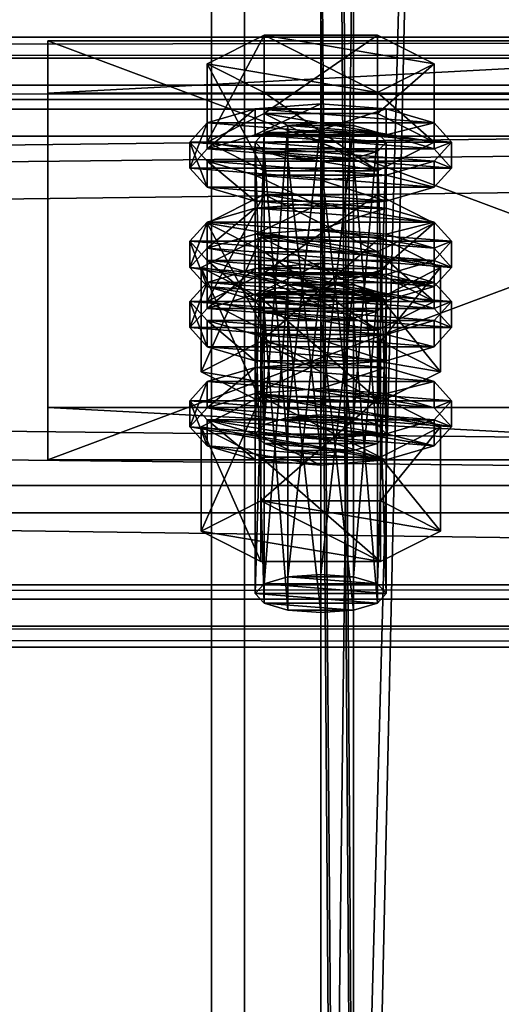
# Model space of a CAD drawing. Header units: millimetres. Extents: x 60485 to 71303, y 100 to 16900.
# Tile 445 of 656: x 70852 to 70897, y 7000 to 7091. Entities that reach past the tile are written whole.
import ezdxf

# ---------------------------------------------------------------- set-up
doc = ezdxf.new("R2010")
doc.units = ezdxf.units.MM
for name, color, linetype in [('1', 7, 'Continuous'), ('13', 7, 'Continuous'), ('3', 7, 'Continuous'), ('4', 7, 'Continuous'), ('6', 7, 'Continuous'), ('9', 7, 'Continuous')]:
    doc.layers.add(name, color=color, linetype=linetype)

msp = doc.modelspace()

# ---------------------------------------------------------------- meshes
at = {"layer": '1', "color": 7}
mesh = msp.add_polyface(dxfattribs=at)
corners = [(70799.994, 16699.999, -0.001), (70799.994, 16699.999, 2949.999), (70799.994, 300, 2949.999), (70799.994, 300, -0.001), (70999.994, 16699.999, 2949.999), (70999.994, 300, 2949.999), (70999.994, 16699.999, -0.001), (70999.994, 300, -0.001)]
mesh.append_faces([[corners[k] for k in face] for face in [(0, 2, 3, 3), (1, 5, 2, 2), (4, 7, 5, 5), (6, 3, 7, 7), (1, 6, 4, 4), (3, 5, 7, 7)]], dxfattribs={"vtx0": -1, "color": 7})
mesh.append_faces([[corners[k] for k in face] for face in [(0, 1, 2, 2), (1, 4, 5, 5), (4, 6, 7, 7), (6, 0, 3, 3), (1, 0, 6, 6), (3, 2, 5, 5)]], dxfattribs={"vtx2": -1, "vtx3": -1, "color": 7})
at = {"layer": '13', "color": 20}
mesh = msp.add_polyface(dxfattribs=at)
corners = [(70874.8, 7067.506, 5216.004), (70885.192, 7074.678, 5218.197), (70874.8, 7074.678, 5218.197), (70885.192, 7069.416, 5235.411), (70869.604, 7072.047, 5226.804), (70873.996, 7052.717, 5168.61), (70874.8, 7080.371, 5173.927), (70873.996, 7079.493, 5176.796), (70874.8, 7053.594, 5165.741), (70876.996, 7081.013, 5171.827), (70876.996, 7054.236, 5163.64), (70879.996, 7081.248, 5171.058), (70874.8, 7078.616, 5179.665), (70879.996, 7077.739, 5182.534), (70876.996, 7077.974, 5181.765), (70885.192, 7078.616, 5179.665), (70885.996, 7079.493, 5176.796), (70885.192, 7080.371, 5173.927), (70869.604, 7079.493, 5176.796), (70874.8, 7082.125, 5168.189), (70874.8, 7089.297, 5170.382), (70869.604, 7086.666, 5178.989), (70885.192, 7089.297, 5170.382), (70885.192, 7076.862, 5185.403), (70874.8, 7076.862, 5185.403), (70874.8, 7084.034, 5187.595), (70885.192, 7084.034, 5187.595), (70867.996, 7077.103, 5176.065), (70869.604, 7078.857, 5170.327), (70869.604, 7081.248, 5171.058), (70867.996, 7079.493, 5176.796), (70873.996, 7080.141, 5166.127), (70873.996, 7082.532, 5166.858), (70879.996, 7080.611, 5164.589), (70879.996, 7083.002, 5165.32), (70879.996, 7073.594, 5187.541), (70873.996, 7074.064, 5186.003), (70873.996, 7076.455, 5186.734), (70879.996, 7075.985, 5188.272), (70869.604, 7075.348, 5181.803), (70869.604, 7077.739, 5182.534), (70890.389, 7078.857, 5170.327), (70891.996, 7077.103, 5176.065), (70890.389, 7075.348, 5181.803), (70885.996, 7074.064, 5186.003), (70885.996, 7076.455, 5186.734), (70890.389, 7077.739, 5182.534), (70891.996, 7079.493, 5176.796), (70890.389, 7081.248, 5171.058), (70873.996, 7071.04, 5163.344), (70879.996, 7073.901, 5162.538), (70873.996, 7073.431, 5164.075), (70890.389, 7072.147, 5168.276), (70869.604, 7072.147, 5168.276), (70885.996, 7073.431, 5164.075)]
mesh.append_faces([[corners[k] for k in face] for face in [(0, 1, 2, 2), (5, 6, 7, 7), (8, 9, 6, 6), (10, 11, 9, 9), (12, 13, 14, 14), (18, 20, 21, 21), (19, 22, 20, 20), (24, 21, 25, 25), (23, 18, 24, 24), (21, 26, 25, 25), (27, 29, 30, 30), (28, 32, 29, 29), (31, 34, 32, 32), (35, 37, 38, 38), (36, 40, 37, 37), (39, 30, 40, 40), (44, 36, 35, 35), (49, 50, 51, 51), (54, 51, 50, 50)]], dxfattribs={"vtx0": -1, "color": 20})
mesh.append_faces([[corners[k] for k in face] for face in [(3, 4, 2, 2), (15, 12, 7, 7), (16, 7, 6, 6), (17, 6, 9, 9), (23, 19, 18, 18), (26, 21, 20, 20), (41, 31, 28, 28), (42, 28, 27, 27), (43, 27, 39, 39), (44, 39, 36, 36), (45, 37, 40, 40), (46, 40, 30, 30), (47, 30, 29, 29), (48, 29, 32, 32), (52, 53, 51, 51)]], dxfattribs={"vtx0": -1, "vtx2": -1, "vtx3": -1, "color": 20})
mesh.append_faces([[corners[k] for k in face] for face in [(18, 19, 20, 20), (23, 24, 25, 25), (24, 18, 21, 21), (27, 28, 29, 29), (28, 31, 32, 32), (31, 33, 34, 34), (35, 36, 37, 37), (36, 39, 40, 40), (39, 27, 30, 30)]], dxfattribs={"vtx2": -1, "vtx3": -1, "color": 20})
mesh = msp.add_polyface(dxfattribs=at)
corners = [(70890.389, 7072.047, 5226.804), (70874.8, 7074.678, 5218.197), (70885.192, 7074.678, 5218.197), (70879.996, 7054.471, 5162.872), (70882.996, 7081.013, 5171.827), (70879.996, 7081.248, 5171.058), (70882.996, 7054.236, 5163.64), (70885.192, 7080.371, 5173.927), (70885.192, 7053.594, 5165.741), (70885.996, 7079.493, 5176.796), (70879.996, 7077.739, 5182.534), (70874.8, 7078.616, 5179.665), (70882.996, 7077.974, 5181.765), (70885.192, 7078.616, 5179.665), (70873.996, 7079.493, 5176.796), (70874.8, 7080.371, 5173.927), (70876.996, 7081.013, 5171.827), (70874.8, 7082.125, 5168.189), (70885.192, 7082.125, 5168.189), (70885.192, 7089.297, 5170.382), (70890.389, 7079.493, 5176.796), (70890.389, 7086.666, 5178.989), (70885.192, 7076.862, 5185.403), (70885.192, 7084.034, 5187.595), (70874.8, 7084.034, 5187.595), (70874.8, 7089.297, 5170.382), (70879.996, 7080.611, 5164.589), (70885.996, 7080.141, 5166.127), (70885.996, 7082.532, 5166.858), (70879.996, 7083.002, 5165.32), (70890.389, 7078.857, 5170.327), (70890.389, 7081.248, 5171.058), (70891.996, 7077.103, 5176.065), (70891.996, 7079.493, 5176.796), (70890.389, 7075.348, 5181.803), (70890.389, 7077.739, 5182.534), (70885.996, 7074.064, 5186.003), (70885.996, 7076.455, 5186.734), (70879.996, 7073.594, 5187.541), (70879.996, 7075.985, 5188.272), (70873.996, 7080.141, 5166.127), (70869.604, 7078.857, 5170.327), (70867.996, 7077.103, 5176.065), (70869.604, 7075.348, 5181.803), (70873.996, 7076.455, 5186.734), (70869.604, 7077.739, 5182.534), (70867.996, 7079.493, 5176.796), (70869.604, 7081.248, 5171.058), (70873.996, 7082.532, 5166.858)]
mesh.append_faces([[corners[k] for k in face] for face in [(0, 1, 2, 2), (3, 4, 5, 5), (6, 7, 4, 4), (8, 9, 7, 7), (4, 16, 5, 5), (18, 21, 19, 19), (20, 23, 21, 21), (22, 24, 23, 23), (17, 20, 18, 18), (21, 25, 19, 19), (26, 28, 29, 29), (27, 31, 28, 28), (30, 33, 31, 31), (32, 35, 33, 33), (34, 37, 35, 35), (36, 39, 37, 37), (40, 27, 26, 26), (44, 37, 39, 39), (28, 48, 29, 29)]], dxfattribs={"vtx0": -1, "color": 20})
mesh.append_faces([[corners[k] for k in face] for face in [(10, 11, 12, 12), (12, 11, 13, 13), (13, 14, 9, 9), (9, 15, 7, 7), (7, 16, 4, 4), (20, 17, 22, 22), (23, 25, 21, 21), (27, 40, 30, 30), (30, 41, 32, 32), (32, 42, 34, 34), (34, 43, 36, 36), (37, 45, 35, 35), (35, 46, 33, 33), (33, 47, 31, 31), (31, 48, 28, 28)]], dxfattribs={"vtx0": -1, "vtx1": -1, "color": 20})
mesh.append_faces([[corners[k] for k in face] for face in [(17, 18, 19, 19), (18, 20, 21, 21), (20, 22, 23, 23), (26, 27, 28, 28), (27, 30, 31, 31), (30, 32, 33, 33), (32, 34, 35, 35), (34, 36, 37, 37), (36, 38, 39, 39)]], dxfattribs={"vtx2": -1, "vtx3": -1, "color": 20})
mesh = msp.add_polyface(dxfattribs=at)
corners = [(70885.192, 7065.752, 5221.742), (70874.8, 7065.752, 5221.742), (70876.996, 7066.394, 5219.642), (70882.996, 7066.394, 5219.642), (70879.996, 7066.629, 5218.873), (70869.604, 7064.875, 5224.611), (70874.8, 7067.506, 5216.004), (70874.8, 7074.678, 5218.197), (70869.604, 7072.047, 5226.804), (70874.8, 7062.244, 5233.218), (70874.8, 7069.416, 5235.411), (70885.192, 7069.416, 5235.411), (70869.604, 7064.238, 5218.142), (70873.996, 7065.523, 5213.942), (70873.996, 7067.913, 5214.673), (70869.604, 7066.629, 5218.873), (70879.996, 7065.993, 5212.405), (70879.996, 7068.383, 5213.136), (70890.389, 7066.629, 5218.873), (70885.996, 7067.913, 5214.673), (70873.996, 7052.717, 5168.61), (70874.8, 7053.594, 5165.741), (70874.8, 7080.371, 5173.927), (70876.996, 7054.236, 5163.64), (70876.996, 7081.013, 5171.827), (70879.996, 7054.471, 5162.872), (70879.996, 7081.248, 5171.058), (70879.996, 7050.963, 5174.347), (70876.996, 7077.974, 5181.765), (70879.996, 7077.739, 5182.534), (70876.996, 7051.198, 5173.579), (70874.8, 7078.616, 5179.665), (70874.8, 7051.84, 5171.478), (70873.996, 7079.493, 5176.796), (70869.027, 7058.439, 5170.359), (70874.511, 7070.779, 5164.198), (70869.027, 7068.002, 5173.283), (70874.511, 7061.216, 5161.274), (70885.481, 7070.779, 5164.198), (70885.481, 7065.224, 5182.367), (70874.511, 7065.224, 5182.367), (70867.996, 7068.002, 5173.283), (70869.604, 7069.756, 5167.545), (70869.604, 7072.147, 5168.276), (70867.996, 7070.393, 5174.013), (70873.996, 7071.04, 5163.344), (70873.996, 7073.431, 5164.075), (70879.996, 7071.51, 5161.807), (70879.996, 7073.901, 5162.538), (70879.996, 7064.493, 5184.758), (70873.996, 7064.963, 5183.221), (70873.996, 7067.354, 5183.952), (70879.996, 7066.884, 5185.489), (70869.604, 7066.248, 5179.02), (70869.604, 7068.638, 5179.751), (70890.389, 7069.756, 5167.545), (70891.996, 7068.002, 5173.283), (70890.389, 7066.248, 5179.02), (70885.996, 7064.963, 5183.221), (70885.996, 7067.354, 5183.952), (70890.389, 7068.638, 5179.751), (70891.996, 7070.393, 5174.013)]
mesh.append_faces([[corners[k] for k in face] for face in [(3, 2, 4, 4), (5, 7, 8, 8), (9, 8, 10, 10), (8, 11, 10, 10), (12, 14, 15, 15), (13, 17, 14, 14), (19, 14, 17, 17), (27, 28, 29, 29), (30, 31, 28, 28), (32, 33, 31, 31), (34, 35, 36, 36), (37, 38, 35, 35), (36, 39, 40, 40), (41, 43, 44, 44), (42, 46, 43, 43), (49, 51, 52, 52), (50, 54, 51, 51), (53, 44, 54, 54), (51, 59, 52, 52)]], dxfattribs={"vtx0": -1, "color": 20})
mesh.append_faces([[corners[k] for k in face] for face in [(0, 1, 2, 2), (18, 15, 14, 14), (39, 36, 35, 35), (55, 47, 45, 45), (56, 45, 42, 42), (57, 42, 41, 41), (58, 41, 53, 53), (59, 51, 54, 54), (60, 54, 44, 44), (61, 44, 43, 43)]], dxfattribs={"vtx0": -1, "vtx2": -1, "vtx3": -1, "color": 20})
mesh.append_faces([[corners[k] for k in face] for face in [(5, 6, 7, 7), (9, 5, 8, 8), (12, 13, 14, 14), (13, 16, 17, 17), (20, 21, 22, 22), (21, 23, 24, 24), (23, 25, 26, 26), (32, 20, 33, 33), (41, 42, 43, 43), (42, 45, 46, 46), (45, 47, 48, 48), (49, 50, 51, 51), (50, 53, 54, 54), (53, 41, 44, 44)]], dxfattribs={"vtx2": -1, "vtx3": -1, "color": 20})
mesh = msp.add_polyface(dxfattribs=at)
corners = [(70885.192, 7065.752, 5221.742), (70876.996, 7066.394, 5219.642), (70882.996, 7066.394, 5219.642), (70874.8, 7067.506, 5216.004), (70885.192, 7067.506, 5216.004), (70885.192, 7074.678, 5218.197), (70890.389, 7064.875, 5224.611), (70890.389, 7072.047, 5226.804), (70885.192, 7062.244, 5233.218), (70885.192, 7069.416, 5235.411), (70874.8, 7069.416, 5235.411), (70874.8, 7074.678, 5218.197), (70879.996, 7065.993, 5212.405), (70885.996, 7065.523, 5213.942), (70885.996, 7067.913, 5214.673), (70879.996, 7068.383, 5213.136), (70890.389, 7066.629, 5218.873), (70891.996, 7064.875, 5224.611), (70869.604, 7066.629, 5218.873), (70873.996, 7067.913, 5214.673), (70879.996, 7054.471, 5162.872), (70882.996, 7054.236, 5163.64), (70882.996, 7081.013, 5171.827), (70885.192, 7053.594, 5165.741), (70885.192, 7080.371, 5173.927), (70885.996, 7052.717, 5168.61), (70885.996, 7079.493, 5176.796), (70885.192, 7078.616, 5179.665), (70885.192, 7051.84, 5171.478), (70882.996, 7077.974, 5181.765), (70882.996, 7051.198, 5173.579), (70879.996, 7077.739, 5182.534), (70874.511, 7061.216, 5161.274), (70885.481, 7061.216, 5161.274), (70885.481, 7070.779, 5164.198), (70890.966, 7068.002, 5173.283), (70885.481, 7065.224, 5182.367), (70874.511, 7070.779, 5164.198), (70879.996, 7071.51, 5161.807), (70885.996, 7071.04, 5163.344), (70885.996, 7073.431, 5164.075), (70879.996, 7073.901, 5162.538), (70890.389, 7069.756, 5167.545), (70890.389, 7072.147, 5168.276), (70891.996, 7068.002, 5173.283), (70891.996, 7070.393, 5174.013), (70890.389, 7066.248, 5179.02), (70890.389, 7068.638, 5179.751), (70885.996, 7064.963, 5183.221), (70885.996, 7067.354, 5183.952), (70879.996, 7066.884, 5185.489), (70873.996, 7071.04, 5163.344), (70869.604, 7069.756, 5167.545), (70867.996, 7068.002, 5173.283), (70869.604, 7068.638, 5179.751), (70867.996, 7070.393, 5174.013), (70869.604, 7072.147, 5168.276), (70873.996, 7073.431, 5164.075)]
mesh.append_faces([[corners[k] for k in face] for face in [(4, 7, 5, 5), (6, 9, 7, 7), (8, 10, 9, 9), (3, 6, 4, 4), (12, 14, 15, 15), (13, 16, 14, 14), (25, 27, 26, 26), (28, 29, 27, 27), (30, 31, 29, 29), (33, 35, 34, 34), (35, 37, 34, 34), (38, 40, 41, 41), (39, 43, 40, 40), (42, 45, 43, 43), (44, 47, 45, 45), (46, 49, 47, 47), (48, 50, 49, 49), (38, 42, 39, 39)]], dxfattribs={"vtx0": -1, "color": 20})
mesh.append_faces([[corners[k] for k in face] for face in [(0, 1, 2, 2), (9, 11, 7, 7), (17, 18, 16, 16), (16, 19, 14, 14), (36, 37, 35, 35), (42, 51, 44, 44), (44, 52, 46, 46), (46, 53, 48, 48), (49, 54, 47, 47), (47, 55, 45, 45), (45, 56, 43, 43), (43, 57, 40, 40)]], dxfattribs={"vtx0": -1, "vtx1": -1, "color": 20})
mesh.append_faces([[corners[k] for k in face] for face in [(3, 4, 5, 5), (4, 6, 7, 7), (6, 8, 9, 9), (12, 13, 14, 14), (20, 21, 22, 22), (21, 23, 24, 24), (23, 25, 26, 26), (32, 33, 34, 34), (38, 39, 40, 40), (39, 42, 43, 43), (42, 44, 45, 45), (44, 46, 47, 47), (46, 48, 49, 49)]], dxfattribs={"vtx2": -1, "vtx3": -1, "color": 20})
mesh = msp.add_polyface(dxfattribs=at)
corners = [(70873.996, 7038.098, 5216.425), (70874.8, 7065.752, 5221.742), (70873.996, 7064.875, 5224.611), (70874.8, 7038.975, 5213.556), (70876.996, 7066.394, 5219.642), (70876.996, 7039.618, 5211.456), (70879.996, 7066.629, 5218.873), (70876.996, 7036.579, 5221.394), (70874.8, 7063.998, 5227.48), (70876.996, 7063.356, 5229.58), (70874.8, 7037.221, 5219.294), (70879.996, 7063.121, 5230.349), (70885.192, 7063.998, 5227.48), (70885.996, 7064.875, 5224.611), (70885.192, 7062.244, 5233.218), (70874.8, 7062.244, 5233.218), (70874.8, 7069.416, 5235.411), (70874.8, 7067.506, 5216.004), (70869.604, 7064.875, 5224.611), (70867.996, 7062.484, 5223.88), (70869.604, 7064.238, 5218.142), (70869.604, 7066.629, 5218.873), (70867.996, 7064.875, 5224.611), (70879.996, 7058.976, 5235.356), (70873.996, 7059.446, 5233.818), (70873.996, 7061.836, 5234.549), (70879.996, 7061.366, 5236.087), (70869.604, 7060.73, 5229.618), (70869.604, 7063.121, 5230.349), (70890.389, 7064.238, 5218.142), (70873.996, 7065.523, 5213.942), (70891.996, 7062.484, 5223.88), (70890.389, 7060.73, 5229.618), (70885.996, 7059.446, 5233.818), (70885.996, 7061.836, 5234.549), (70890.389, 7063.121, 5230.349), (70891.996, 7064.875, 5224.611), (70869.604, 7055.137, 5215.36), (70873.996, 7056.422, 5211.16), (70873.996, 7058.812, 5211.891), (70869.604, 7057.528, 5216.091), (70879.996, 7056.892, 5209.622), (70879.996, 7059.282, 5210.353), (70891.996, 7055.774, 5221.829), (70867.996, 7055.774, 5221.829), (70890.389, 7057.528, 5216.091), (70885.996, 7058.812, 5211.891), (70879.996, 7050.963, 5174.347), (70876.996, 7051.198, 5173.579), (70876.996, 7077.974, 5181.765), (70874.8, 7051.84, 5171.478), (70874.8, 7078.616, 5179.665), (70869.027, 7058.439, 5170.359), (70874.511, 7061.216, 5161.274), (70874.511, 7070.779, 5164.198), (70885.481, 7055.661, 5179.444), (70874.511, 7055.661, 5179.444), (70874.511, 7065.224, 5182.367), (70869.027, 7068.002, 5173.283), (70885.996, 7064.963, 5183.221), (70869.604, 7066.248, 5179.02), (70879.996, 7064.493, 5184.758), (70873.996, 7064.963, 5183.221)]
mesh.append_faces([[corners[k] for k in face] for face in [(0, 1, 2, 2), (3, 4, 1, 1), (5, 6, 4, 4), (7, 8, 9, 9), (10, 2, 8, 8), (8, 11, 9, 9), (14, 18, 15, 15), (19, 21, 22, 22), (23, 25, 26, 26), (24, 28, 25, 25), (27, 22, 28, 28), (33, 24, 23, 23), (37, 39, 40, 40), (38, 42, 39, 39), (46, 39, 42, 42), (56, 58, 57, 57), (61, 60, 62, 62)]], dxfattribs={"vtx0": -1, "color": 20})
mesh.append_faces([[corners[k] for k in face] for face in [(59, 60, 61, 61)]], dxfattribs={"vtx0": -1, "vtx1": -1, "color": 20})
mesh.append_faces([[corners[k] for k in face] for face in [(12, 8, 2, 2), (13, 2, 1, 1), (14, 17, 18, 18), (29, 30, 20, 20), (31, 20, 19, 19), (32, 19, 27, 27), (33, 27, 24, 24), (34, 25, 28, 28), (35, 28, 22, 22), (36, 22, 21, 21), (43, 44, 40, 40), (45, 40, 39, 39), (55, 53, 52, 52)]], dxfattribs={"vtx0": -1, "vtx2": -1, "vtx3": -1, "color": 20})
mesh.append_faces([[corners[k] for k in face] for face in [(14, 15, 16, 16), (19, 20, 21, 21), (23, 24, 25, 25), (24, 27, 28, 28), (27, 19, 22, 22), (37, 38, 39, 39), (38, 41, 42, 42), (47, 48, 49, 49), (48, 50, 51, 51), (52, 53, 54, 54), (55, 56, 57, 57), (56, 52, 58, 58)]], dxfattribs={"vtx2": -1, "vtx3": -1, "color": 20})
mesh = msp.add_polyface(dxfattribs=at)
corners = [(70879.996, 7039.853, 5210.687), (70882.996, 7066.394, 5219.642), (70879.996, 7066.629, 5218.873), (70882.996, 7039.618, 5211.456), (70885.192, 7065.752, 5221.742), (70885.192, 7038.975, 5213.556), (70885.996, 7064.875, 5224.611), (70885.996, 7038.098, 5216.425), (70885.192, 7063.998, 5227.48), (70885.192, 7037.221, 5219.294), (70882.996, 7063.356, 5229.58), (70879.996, 7063.121, 5230.349), (70874.8, 7063.998, 5227.48), (70873.996, 7064.875, 5224.611), (70874.8, 7065.752, 5221.742), (70890.389, 7064.875, 5224.611), (70874.8, 7067.506, 5216.004), (70885.192, 7062.244, 5233.218), (70885.996, 7065.523, 5213.942), (70890.389, 7064.238, 5218.142), (70890.389, 7066.629, 5218.873), (70891.996, 7062.484, 5223.88), (70891.996, 7064.875, 5224.611), (70890.389, 7060.73, 5229.618), (70890.389, 7063.121, 5230.349), (70885.996, 7059.446, 5233.818), (70885.996, 7061.836, 5234.549), (70879.996, 7058.976, 5235.356), (70879.996, 7061.366, 5236.087), (70873.996, 7065.523, 5213.942), (70879.996, 7065.993, 5212.405), (70869.604, 7064.238, 5218.142), (70867.996, 7062.484, 5223.88), (70869.604, 7060.73, 5229.618), (70873.996, 7061.836, 5234.549), (70869.604, 7063.121, 5230.349), (70867.996, 7064.875, 5224.611), (70879.996, 7056.892, 5209.622), (70885.996, 7056.422, 5211.16), (70885.996, 7058.812, 5211.891), (70879.996, 7059.282, 5210.353), (70890.389, 7055.137, 5215.36), (70890.389, 7057.528, 5216.091), (70891.996, 7055.774, 5221.829), (70869.604, 7057.528, 5216.091), (70873.996, 7058.812, 5211.891), (70885.996, 7052.717, 5168.61), (70885.192, 7051.84, 5171.478), (70885.192, 7078.616, 5179.665), (70882.996, 7051.198, 5173.579), (70882.996, 7077.974, 5181.765), (70879.996, 7050.963, 5174.347), (70879.996, 7077.739, 5182.534), (70885.481, 7061.216, 5161.274), (70890.966, 7058.439, 5170.359), (70890.966, 7068.002, 5173.283), (70885.481, 7055.661, 5179.444), (70885.481, 7065.224, 5182.367), (70874.511, 7065.224, 5182.367), (70874.511, 7061.216, 5161.274), (70885.996, 7064.963, 5183.221), (70879.996, 7064.493, 5184.758), (70879.996, 7066.884, 5185.489)]
mesh.append_faces([[corners[k] for k in face] for face in [(0, 1, 2, 2), (3, 4, 1, 1), (5, 6, 4, 4), (7, 8, 6, 6), (9, 10, 8, 8), (19, 22, 20, 20), (21, 24, 22, 22), (23, 26, 24, 24), (25, 28, 26, 26), (29, 18, 30, 30), (34, 26, 28, 28), (37, 39, 40, 40), (38, 42, 39, 39), (54, 57, 55, 55), (56, 58, 57, 57), (59, 54, 53, 53)]], dxfattribs={"vtx0": -1, "color": 20})
mesh.append_faces([[corners[k] for k in face] for face in [(11, 12, 10, 10), (10, 12, 8, 8), (8, 13, 6, 6), (6, 14, 4, 4), (15, 16, 17, 17), (18, 29, 19, 19), (19, 31, 21, 21), (21, 32, 23, 23), (23, 33, 25, 25), (26, 35, 24, 24), (24, 36, 22, 22), (43, 44, 42, 42), (42, 45, 39, 39), (54, 59, 56, 56)]], dxfattribs={"vtx0": -1, "vtx1": -1, "color": 20})
mesh.append_faces([[corners[k] for k in face] for face in [(18, 19, 20, 20), (19, 21, 22, 22), (21, 23, 24, 24), (23, 25, 26, 26), (25, 27, 28, 28), (37, 38, 39, 39), (38, 41, 42, 42), (46, 47, 48, 48), (47, 49, 50, 50), (49, 51, 52, 52), (53, 54, 55, 55), (54, 56, 57, 57), (60, 61, 62, 62)]], dxfattribs={"vtx2": -1, "vtx3": -1, "color": 20})
mesh = msp.add_polyface(dxfattribs=at)
corners = [(70873.996, 7038.098, 5216.425), (70874.8, 7038.975, 5213.556), (70874.8, 7065.752, 5221.742), (70876.996, 7039.618, 5211.456), (70876.996, 7066.394, 5219.642), (70879.996, 7039.853, 5210.687), (70879.996, 7066.629, 5218.873), (70879.996, 7036.344, 5222.163), (70876.996, 7036.579, 5221.394), (70876.996, 7063.356, 5229.58), (70879.996, 7063.121, 5230.349), (70874.8, 7037.221, 5219.294), (70874.8, 7063.998, 5227.48), (70873.996, 7064.875, 5224.611), (70885.192, 7038.975, 5213.556), (70885.996, 7038.098, 5216.425), (70885.192, 7037.221, 5219.294), (70882.996, 7036.579, 5221.394), (70869.027, 7043.82, 5218.174), (70874.511, 7046.598, 5209.089), (70874.511, 7056.161, 5212.013), (70869.027, 7053.383, 5221.098), (70885.481, 7056.161, 5212.013), (70885.481, 7041.043, 5227.259), (70874.511, 7041.043, 5227.259), (70874.511, 7050.606, 5230.183), (70885.481, 7050.606, 5230.183), (70867.996, 7053.383, 5221.098), (70869.604, 7055.137, 5215.36), (70869.604, 7057.528, 5216.091), (70867.996, 7055.774, 5221.829), (70879.996, 7049.875, 5232.573), (70873.996, 7050.345, 5231.036), (70873.996, 7052.736, 5231.767), (70879.996, 7052.265, 5233.304), (70869.604, 7051.629, 5226.836), (70869.604, 7054.02, 5227.567), (70890.389, 7055.137, 5215.36), (70879.996, 7056.892, 5209.622), (70873.996, 7056.422, 5211.16), (70891.996, 7053.383, 5221.098), (70890.389, 7051.629, 5226.836), (70885.996, 7050.345, 5231.036), (70890.389, 7054.02, 5227.567), (70885.996, 7052.717, 5168.61), (70876.996, 7054.236, 5163.64), (70874.8, 7053.594, 5165.741), (70873.996, 7052.717, 5168.61), (70885.192, 7051.84, 5171.478), (70874.8, 7051.84, 5171.478), (70882.996, 7051.198, 5173.579), (70876.996, 7051.198, 5173.579), (70885.481, 7055.661, 5179.444), (70869.027, 7058.439, 5170.359), (70874.511, 7055.661, 5179.444)]
mesh.append_faces([[corners[k] for k in face] for face in [(7, 9, 10, 10), (17, 8, 7, 7), (18, 20, 21, 21), (19, 22, 20, 20), (24, 21, 25, 25), (23, 18, 24, 24), (21, 26, 25, 25), (27, 29, 30, 30), (31, 33, 34, 34), (32, 36, 33, 33), (35, 30, 36, 36), (31, 35, 32, 32), (36, 34, 33, 33), (52, 53, 54, 54)]], dxfattribs={"vtx0": -1, "color": 20})
mesh.append_faces([[corners[k] for k in face] for face in [(42, 35, 31, 31)]], dxfattribs={"vtx0": -1, "vtx1": -1, "color": 20})
mesh.append_faces([[corners[k] for k in face] for face in [(14, 3, 1, 1), (15, 1, 0, 0), (16, 0, 11, 11), (17, 11, 8, 8), (23, 19, 18, 18), (26, 21, 20, 20), (37, 38, 39, 39), (40, 39, 28, 28), (41, 28, 27, 27), (42, 27, 35, 35), (43, 36, 30, 30), (44, 45, 46, 46), (44, 46, 47, 47), (48, 47, 49, 49), (50, 49, 51, 51)]], dxfattribs={"vtx0": -1, "vtx2": -1, "vtx3": -1, "color": 20})
mesh.append_faces([[corners[k] for k in face] for face in [(0, 1, 2, 2), (1, 3, 4, 4), (3, 5, 6, 6), (7, 8, 9, 9), (8, 11, 12, 12), (11, 0, 13, 13), (18, 19, 20, 20), (23, 24, 25, 25), (24, 18, 21, 21), (27, 28, 29, 29), (31, 32, 33, 33), (32, 35, 36, 36), (35, 27, 30, 30)]], dxfattribs={"vtx2": -1, "vtx3": -1, "color": 20})
mesh = msp.add_polyface(dxfattribs=at)
corners = [(70879.996, 7039.853, 5210.687), (70882.996, 7039.618, 5211.456), (70882.996, 7066.394, 5219.642), (70885.192, 7038.975, 5213.556), (70885.192, 7065.752, 5221.742), (70885.996, 7038.098, 5216.425), (70885.996, 7064.875, 5224.611), (70885.192, 7037.221, 5219.294), (70885.192, 7063.998, 5227.48), (70882.996, 7036.579, 5221.394), (70882.996, 7063.356, 5229.58), (70879.996, 7036.344, 5222.163), (70879.996, 7063.121, 5230.349), (70876.996, 7039.618, 5211.456), (70874.8, 7038.975, 5213.556), (70873.996, 7038.098, 5216.425), (70874.8, 7037.221, 5219.294), (70874.511, 7046.598, 5209.089), (70885.481, 7046.598, 5209.089), (70885.481, 7056.161, 5212.013), (70890.966, 7043.82, 5218.174), (70890.966, 7053.383, 5221.098), (70885.481, 7041.043, 5227.259), (70885.481, 7050.606, 5230.183), (70874.511, 7050.606, 5230.183), (70874.511, 7056.161, 5212.013), (70890.389, 7055.137, 5215.36), (70891.996, 7053.383, 5221.098), (70891.996, 7055.774, 5221.829), (70890.389, 7057.528, 5216.091), (70890.389, 7051.629, 5226.836), (70890.389, 7054.02, 5227.567), (70885.996, 7050.345, 5231.036), (70885.996, 7052.736, 5231.767), (70879.996, 7049.875, 5232.573), (70879.996, 7052.265, 5233.304), (70879.996, 7056.892, 5209.622), (70885.996, 7056.422, 5211.16), (70873.996, 7056.422, 5211.16), (70869.604, 7055.137, 5215.36), (70867.996, 7053.383, 5221.098), (70869.604, 7054.02, 5227.567), (70867.996, 7055.774, 5221.829), (70876.996, 7054.236, 5163.64), (70882.996, 7054.236, 5163.64), (70879.996, 7054.471, 5162.872), (70885.192, 7053.594, 5165.741), (70885.996, 7052.717, 5168.61), (70873.996, 7052.717, 5168.61), (70885.192, 7051.84, 5171.478), (70874.8, 7051.84, 5171.478), (70882.996, 7051.198, 5173.579), (70876.996, 7051.198, 5173.579), (70879.996, 7050.963, 5174.347)]
mesh.append_faces([[corners[k] for k in face] for face in [(9, 12, 10, 10), (13, 1, 0, 0), (18, 21, 19, 19), (20, 23, 21, 21), (22, 24, 23, 23), (17, 20, 18, 18), (21, 25, 19, 19), (26, 28, 29, 29), (27, 31, 28, 28), (30, 33, 31, 31), (32, 35, 33, 33), (36, 26, 37, 37), (43, 44, 45, 45), (51, 52, 53, 53)]], dxfattribs={"vtx0": -1, "color": 20})
mesh.append_faces([[corners[k] for k in face] for face in [(1, 13, 3, 3), (3, 14, 5, 5), (5, 15, 7, 7), (7, 16, 9, 9), (20, 17, 22, 22), (23, 25, 21, 21), (26, 38, 27, 27), (27, 39, 30, 30), (30, 40, 32, 32), (35, 41, 33, 33), (33, 41, 31, 31), (31, 42, 28, 28), (44, 43, 46, 46), (46, 43, 47, 47), (47, 48, 49, 49), (49, 50, 51, 51)]], dxfattribs={"vtx0": -1, "vtx1": -1, "color": 20})
mesh.append_faces([[corners[k] for k in face] for face in [(0, 1, 2, 2), (1, 3, 4, 4), (3, 5, 6, 6), (5, 7, 8, 8), (7, 9, 10, 10), (9, 11, 12, 12), (17, 18, 19, 19), (18, 20, 21, 21), (20, 22, 23, 23), (26, 27, 28, 28), (27, 30, 31, 31), (30, 32, 33, 33), (32, 34, 35, 35)]], dxfattribs={"vtx2": -1, "vtx3": -1, "color": 20})
at = {"layer": '3', "color": 91}
mesh = msp.add_polyface(dxfattribs=at)
corners = [(70870, 8485, 5564.7), (70930, 8485, 5564.7), (70930, 145.041, 3014.919), (70870, 145.041, 3014.919), (70870, 271.84, 2970.03), (70930, 271.84, 2970.03), (70930, 8485, 5481.045), (70870, 8485, 5481.045), (70870, 145.041, 2970.03), (70927, 8485, 5484.182), (70873, 8485, 5484.182), (70873, 8485, 5561.563), (70927, 8485, 5561.563), (70873, 145.041, 3011.782), (70927, 145.041, 3011.782), (70873, 261.579, 2970.03), (70873, 145.041, 2970.03), (70927, 261.579, 2970.03), (70927, 145.041, 2970.03), (70930, 145.041, 2970.03)]
mesh.append_faces([[corners[k] for k in face] for face in [(0, 2, 3, 3), (4, 6, 7, 7), (4, 3, 8, 8), (0, 4, 7, 7), (12, 13, 14, 14), (15, 11, 10, 10), (13, 15, 16, 16), (17, 10, 9, 9), (17, 14, 18, 18), (12, 17, 9, 9), (8, 13, 16, 16), (18, 2, 19, 19), (5, 1, 6, 6), (2, 5, 19, 19), (5, 18, 19, 19), (15, 8, 16, 16)]], dxfattribs={"vtx0": -1, "color": 91})
mesh.append_faces([[corners[k] for k in face] for face in [(3, 4, 0, 0), (0, 11, 1, 1), (11, 7, 10, 10), (10, 7, 9, 9), (1, 12, 6, 6), (12, 1, 11, 11), (6, 9, 7, 7), (11, 15, 13, 13), (14, 17, 12, 12), (2, 14, 3, 3), (3, 13, 8, 8), (1, 5, 2, 2), (18, 5, 17, 17), (17, 5, 15, 15), (8, 15, 4, 4), (4, 15, 5, 5)]], dxfattribs={"vtx0": -1, "vtx1": -1, "color": 91})
mesh.append_faces([[corners[k] for k in face] for face in [(11, 0, 7, 7), (6, 12, 9, 9), (2, 18, 14, 14), (3, 14, 13, 13)]], dxfattribs={"vtx0": -1, "vtx2": -1, "vtx3": -1, "color": 91})
mesh.append_faces([[corners[k] for k in face] for face in [(0, 1, 2, 2), (4, 5, 6, 6), (12, 11, 13, 13), (17, 15, 10, 10)]], dxfattribs={"vtx2": -1, "vtx3": -1, "color": 91})
mesh = msp.add_polyface(dxfattribs=at)
corners = [(70944.996, 7083.985, 5136.451), (70854.996, 7083.985, 5136.451), (70854.996, 7050.363, 5246.426), (70944.996, 7050.363, 5246.426), (70854.996, 7088.767, 5137.913), (70854.996, 7055.144, 5247.888), (70944.996, 7088.767, 5137.913), (70944.996, 7055.144, 5247.888)]
mesh.append_faces([[corners[k] for k in face] for face in [(0, 2, 3, 3), (1, 5, 2, 2), (4, 7, 5, 5), (6, 3, 7, 7), (1, 6, 4, 4), (3, 5, 7, 7)]], dxfattribs={"vtx0": -1, "color": 91})
mesh.append_faces([[corners[k] for k in face] for face in [(0, 1, 2, 2), (1, 4, 5, 5), (4, 6, 7, 7), (6, 0, 3, 3), (1, 0, 6, 6), (3, 2, 5, 5)]], dxfattribs={"vtx2": -1, "vtx3": -1, "color": 91})
at = {"layer": '4', "color": 171}
mesh = msp.add_polyface(dxfattribs=at)
corners = [(70917, 6827.199, 4974.204), (70883, 6827.199, 4974.204), (70883, 8327.739, 3030.03), (70917, 8327.739, 3030.03), (70883, 6882.39, 4991.078), (70883, 8395.952, 3030.03), (70917, 6882.39, 4991.078), (70917, 8395.952, 3030.03), (70920, 6824.133, 4973.267), (70920, 6885.456, 4992.015), (70920, 8399.742, 3030.03), (70920, 8323.949, 3030.03), (70880, 6885.456, 4992.015), (70880, 8399.742, 3030.03), (70880, 6824.133, 4973.267), (70880, 8323.949, 3030.03)]
mesh.append_faces([[corners[k] for k in face] for face in [(0, 2, 3, 3), (1, 5, 2, 2), (4, 7, 5, 5), (6, 3, 7, 7), (8, 10, 11, 11), (9, 13, 10, 10), (12, 15, 13, 13), (14, 11, 15, 15)]], dxfattribs={"vtx0": -1, "color": 171})
mesh.append_faces([[corners[k] for k in face] for face in [(9, 6, 12, 12), (6, 8, 0, 0), (0, 8, 1, 1), (12, 4, 14, 14), (4, 12, 6, 6), (14, 1, 8, 8), (11, 3, 15, 15), (3, 10, 7, 7), (7, 10, 5, 5), (15, 2, 13, 13), (2, 15, 3, 3), (13, 5, 10, 10)]], dxfattribs={"vtx0": -1, "vtx1": -1, "color": 171})
mesh.append_faces([[corners[k] for k in face] for face in [(6, 9, 8, 8), (14, 4, 1, 1), (3, 11, 10, 10), (13, 2, 5, 5)]], dxfattribs={"vtx0": -1, "vtx2": -1, "vtx3": -1, "color": 171})
mesh.append_faces([[corners[k] for k in face] for face in [(0, 1, 2, 2), (1, 4, 5, 5), (4, 6, 7, 7), (6, 0, 3, 3), (8, 9, 10, 10), (9, 12, 13, 13), (12, 14, 15, 15), (14, 8, 11, 11)]], dxfattribs={"vtx2": -1, "vtx3": -1, "color": 171})
at = {"layer": '6', "color": 2}
mesh = msp.add_polyface(dxfattribs=at)
corners = [(70873, 8445, 2973.03), (70927, 8445, 2973.03), (70927, 281.652, 2973.03), (70873, 281.652, 2973.03), (70927, 8445, 3027.03), (70927, 458.279, 3027.03), (70873, 8445, 3027.03), (70873, 458.279, 3027.03), (70870, 8445, 2970.03), (70870, 8445, 3030.03), (70870, 468.091, 3030.03), (70870, 271.84, 2970.03), (70930, 8445, 3030.03), (70930, 468.091, 3030.03), (70930, 8445, 2970.03), (70930, 271.84, 2970.03)]
mesh.append_faces([[corners[k] for k in face] for face in [(0, 2, 3, 3), (1, 5, 2, 2), (4, 7, 5, 5), (6, 3, 7, 7), (8, 10, 11, 11), (9, 13, 10, 10), (12, 15, 13, 13), (14, 11, 15, 15)]], dxfattribs={"vtx0": -1, "color": 2})
mesh.append_faces([[corners[k] for k in face] for face in [(9, 6, 12, 12), (6, 8, 0, 0), (0, 8, 1, 1), (12, 4, 14, 14), (4, 12, 6, 6), (14, 1, 8, 8), (11, 3, 15, 15), (3, 10, 7, 7), (7, 10, 5, 5), (15, 2, 13, 13), (2, 15, 3, 3), (13, 5, 10, 10)]], dxfattribs={"vtx0": -1, "vtx1": -1, "color": 2})
mesh.append_faces([[corners[k] for k in face] for face in [(6, 9, 8, 8), (14, 4, 1, 1), (3, 11, 10, 10), (13, 2, 5, 5)]], dxfattribs={"vtx0": -1, "vtx2": -1, "vtx3": -1, "color": 2})
mesh.append_faces([[corners[k] for k in face] for face in [(0, 1, 2, 2), (1, 4, 5, 5), (4, 6, 7, 7), (6, 0, 3, 3), (8, 9, 10, 10), (9, 12, 13, 13), (12, 14, 15, 15), (14, 8, 11, 11)]], dxfattribs={"vtx2": -1, "vtx3": -1, "color": 2})
at = {"layer": '9', "color": 243}
mesh = msp.add_polyface(dxfattribs=at)
corners = [(71300, 7037.573, 5127.488), (71300, 7082.517, 5141.236), (68100, 7082.517, 5141.236), (68100, 7037.573, 5127.488), (71300, 7048.002, 5254.075), (68100, 7048.002, 5254.075), (71300, 7083.384, 5264.898), (68100, 7083.384, 5264.898), (71300, 7087.186, 5252.466), (68100, 7087.186, 5252.466), (71300, 7089.099, 5253.051), (68100, 7089.099, 5253.051), (71300, 7084.711, 5267.395), (68100, 7084.711, 5267.395), (71300, 7045.504, 5255.403), (68100, 7045.504, 5255.403), (71300, 7080.02, 5142.564), (68100, 7080.02, 5142.564), (71300, 7038.9, 5129.986), (68100, 7038.9, 5129.986), (71300, 7035.098, 5142.417), (68100, 7035.098, 5142.417), (71300, 7033.185, 5141.832), (68100, 7033.185, 5141.832)]
mesh.append_faces([[corners[k] for k in face] for face in [(0, 2, 3, 3), (1, 5, 2, 2), (4, 7, 5, 5), (6, 9, 7, 7), (8, 11, 9, 9), (10, 13, 11, 11), (12, 15, 13, 13), (14, 17, 15, 15), (16, 19, 17, 17), (18, 21, 19, 19), (20, 23, 21, 21), (22, 3, 23, 23), (8, 12, 10, 10), (20, 0, 22, 22), (11, 7, 9, 9)]], dxfattribs={"vtx0": -1, "color": 243})
mesh.append_faces([[corners[k] for k in face] for face in [(14, 1, 16, 16), (16, 0, 18, 18), (18, 0, 20, 20), (3, 19, 23, 23), (19, 2, 17, 17), (17, 2, 15, 15), (15, 5, 13, 13), (13, 7, 11, 11)]], dxfattribs={"vtx0": -1, "vtx1": -1, "color": 243})
mesh.append_faces([[corners[k] for k in face] for face in [(12, 8, 6, 6), (6, 14, 12, 12), (14, 6, 4, 4), (14, 4, 1, 1), (16, 1, 0, 0), (19, 3, 2, 2), (15, 2, 5, 5), (13, 5, 7, 7)]], dxfattribs={"vtx0": -1, "vtx2": -1, "vtx3": -1, "color": 243})
mesh.append_faces([[corners[k] for k in face] for face in [(21, 23, 19, 19)]], dxfattribs={"vtx1": -1, "color": 243})
mesh.append_faces([[corners[k] for k in face] for face in [(0, 1, 2, 2), (1, 4, 5, 5), (4, 6, 7, 7), (6, 8, 9, 9), (8, 10, 11, 11), (10, 12, 13, 13), (12, 14, 15, 15), (14, 16, 17, 17), (16, 18, 19, 19), (18, 20, 21, 21), (20, 22, 23, 23), (22, 0, 3, 3)]], dxfattribs={"vtx2": -1, "vtx3": -1, "color": 243})

doc.saveas('drawing.dxf')
